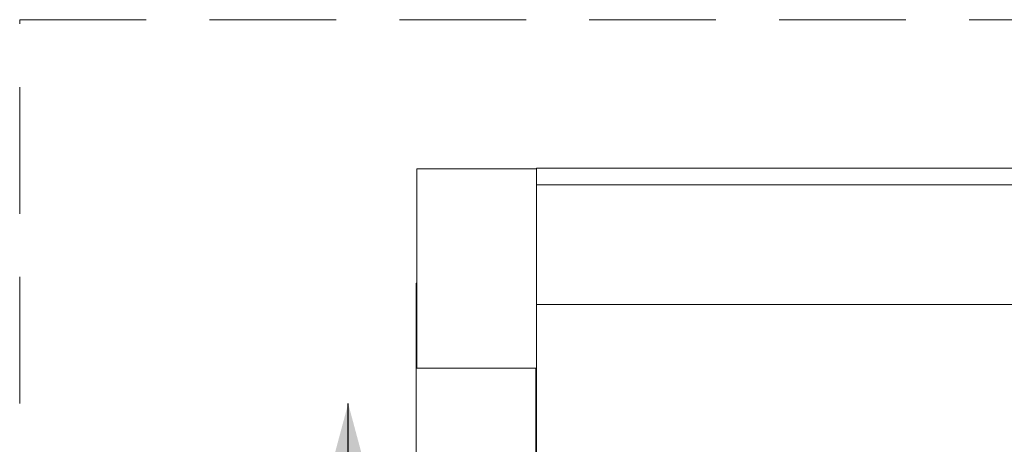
# Model space of a CAD drawing. Header units: millimetres. Extents: x 321 to 585, y -277 to 9.
# Tile 610 of 656: x 386.59 to 389.06, y -122.95 to -121.89. Entities that reach past the tile are written whole.
import ezdxf

# ---------------------------------------------------------------- set-up
doc = ezdxf.new("R2010")
doc.units = ezdxf.units.MM
doc.header["$MEASUREMENT"] = 0
doc.linetypes.add('HIDDEN2', pattern=[0.47625, 0.3175, -0.15875])
for name, color, linetype, lineweight in [('CV-Condutos', 1, 'Continuous', 25), ('DI-Detalhes', 5, 'HIDDEN2', 9), ('IFC-Laje-Contorno', 134, 'Continuous', 5), ('IFC-Pilar-Contorno', 83, 'Continuous', 5), ('IFC-Viga-Contorno', 66, 'Continuous', 5)]:
    doc.layers.add(name, color=color, linetype=linetype, lineweight=lineweight)

msp = doc.modelspace()

# ---------------------------------------------------------------- hatches: boundary and pattern name
at = {"layer": 'CV-Condutos', "linetype": 'Continuous'}
msp.add_hatch(color=11, dxfattribs=at).paths.add_polyline_path([(387.4189, -122.8519), (387.38, -122.9968), (387.4577, -122.9968)])

# ---------------------------------------------------------------- linework, layer by layer
at = {"layer": 'CV-Condutos'}
msp.add_lwpolyline([(387.4189, -123.2019), (387.4189, -122.8519)], dxfattribs=at)
at = {"layer": 'DI-Detalhes'}
msp.add_lwpolyline([(386.5949, -121.8892), (392.42, -121.8892), (392.42, -129.5194), (386.5949, -129.5194), (386.5949, -121.8892)], dxfattribs=at)
at = {"layer": 'IFC-Laje-Contorno', "color": 7, "lineweight": 5}
for p, q in [((387.8914, -122.3037), (387.8914, -122.2616)), ((387.8914, -122.2616), (389.2277, -122.2616)), ((387.8914, -123.8316), (387.8914, -122.6037))]:
    msp.add_line(p, q, dxfattribs=at)
at = {"layer": 'IFC-Pilar-Contorno', "color": 7, "lineweight": 5}
for p, q in [((387.5913, -122.2629), (387.8913, -122.2629)), ((387.5913, -122.7629), (387.5913, -122.2629)), ((387.8913, -122.7629), (387.8913, -122.2629)), ((387.5913, -122.7629), (387.8913, -122.7629))]:
    msp.add_line(p, q, dxfattribs=at)
at = {"layer": 'IFC-Viga-Contorno', "color": 7, "lineweight": 5}
for p, q in [((387.8913, -122.3037), (391.2003, -122.3037)), ((387.5895, -122.5498), (387.5913, -122.5498)), ((387.5895, -128.7616), (387.5895, -122.5498)), ((387.8913, -122.6037), (391.2003, -122.6037)), ((387.8895, -126.5316), (387.8895, -122.7629))]:
    msp.add_line(p, q, dxfattribs=at)

doc.saveas('drawing.dxf')
